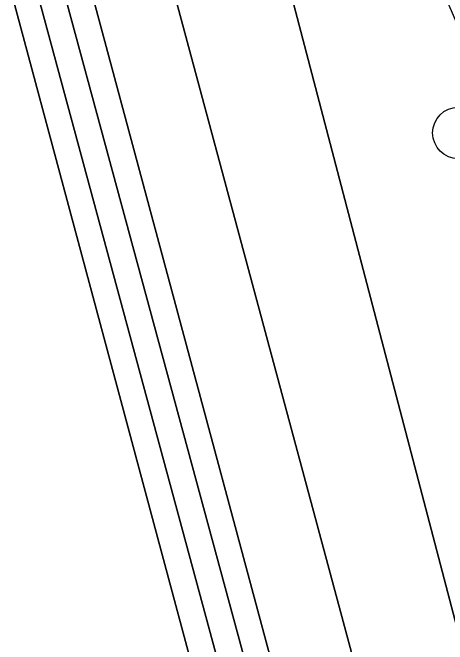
# Model space of a CAD drawing. Extents: x 160675 to 161153, y 383241 to 383714.
# Drawn here: x 161076.21 to 161084.47, y 383267.28 to 383279.29 of the extents above; entities that cross this region are included whole.
import ezdxf

# ---------------------------------------------------------------- set-up
doc = ezdxf.new("R2010")
doc.units = 0
for name, color, linetype in [('IMGEO_Berm_groen', 7, 'Continuous'), ('IMGEO_Boom', 7, 'Continuous'), ('IMGEO_Fietspad_gesloten', 7, 'Continuous'), ('IMGEO_Rijbaan_lokaal_gesloten', 7, 'Continuous'), ('IMGEO_Voetpad_open', 7, 'Continuous')]:
    doc.layers.add(name, color=color, linetype=linetype)

msp = doc.modelspace()

# ---------------------------------------------------------------- linework, layer by layer
at = {"layer": 'IMGEO_Berm_groen'}
msp.add_lwpolyline([(161079.909, 383285.742), (161084.694, 383267.466)], dxfattribs=at)
msp.add_arc((161167.647, 383314.992), 90.426, 200.18697, 210.62139, dxfattribs=at)
at = {"layer": 'IMGEO_Boom'}
msp.add_circle((161084.684, 383277.005), 0.489, dxfattribs=at)
at = {"layer": 'IMGEO_Fietspad_gesloten'}
for points in [[(161076.497, 383290.599), (161077.053, 383287.957), (161077.057, 383287.94), (161084.227, 383261.283)], [(161084.694, 383267.466), (161079.909, 383285.742)]]:
    msp.add_lwpolyline(points, dxfattribs=at)
at = {"layer": 'IMGEO_Rijbaan_lokaal_gesloten'}
msp.add_arc((161167.647, 383314.992), 90.426, 200.18697, 210.62139, dxfattribs=at)
at = {"layer": 'IMGEO_Voetpad_open'}
for points in [[(161075.504, 383289.465), (161074.2, 383297.033), (161073.766, 383296.688), (161075.006, 383289.36), (161077.165, 383279.743), (161082.212, 383261.104), (161082.664, 383261.245), (161077.716, 383279.668)], [(161084.227, 383261.283), (161077.057, 383287.94), (161077.053, 383287.957), (161076.497, 383290.599)], [(161039.76, 383273.019), (161045.452, 383271.189), (161046.75, 383275.284), (161050.512, 383274.064), (161052.237, 383279.314), (161052.469, 383280.048), (161053.428, 383279.746), (161057.514, 383278.438), (161058.471, 383278.126), (161061.533, 383277.149), (161062.487, 383276.845), (161065.546, 383275.857), (161066.498, 383275.553), (161070.58, 383274.242), (161071.531, 383273.936), (161071.295, 383273.203), (161069.61, 383267.947), (161073.371, 383266.726), (161072.053, 383262.631), (161080.925, 383259.783), (161081.343, 383259.61), (161081.314, 383260.141), (161081.284, 383260.673), (161076.223, 383279.522)], [(161082.321, 383260.689), (161082.212, 383261.104), (161077.165, 383279.743)], [(161081.826, 383260.612), (161076.688, 383279.636)], [(161076.688, 383279.636), (161081.826, 383260.612)], [(161077.716, 383279.668), (161082.664, 383261.245), (161082.212, 383261.104), (161082.321, 383260.689)], [(161076.223, 383279.522), (161081.284, 383260.673), (161081.314, 383260.141), (161081.343, 383259.61), (161081.846, 383259.418)]]:
    msp.add_lwpolyline(points, dxfattribs=at)

doc.saveas('drawing.dxf')
